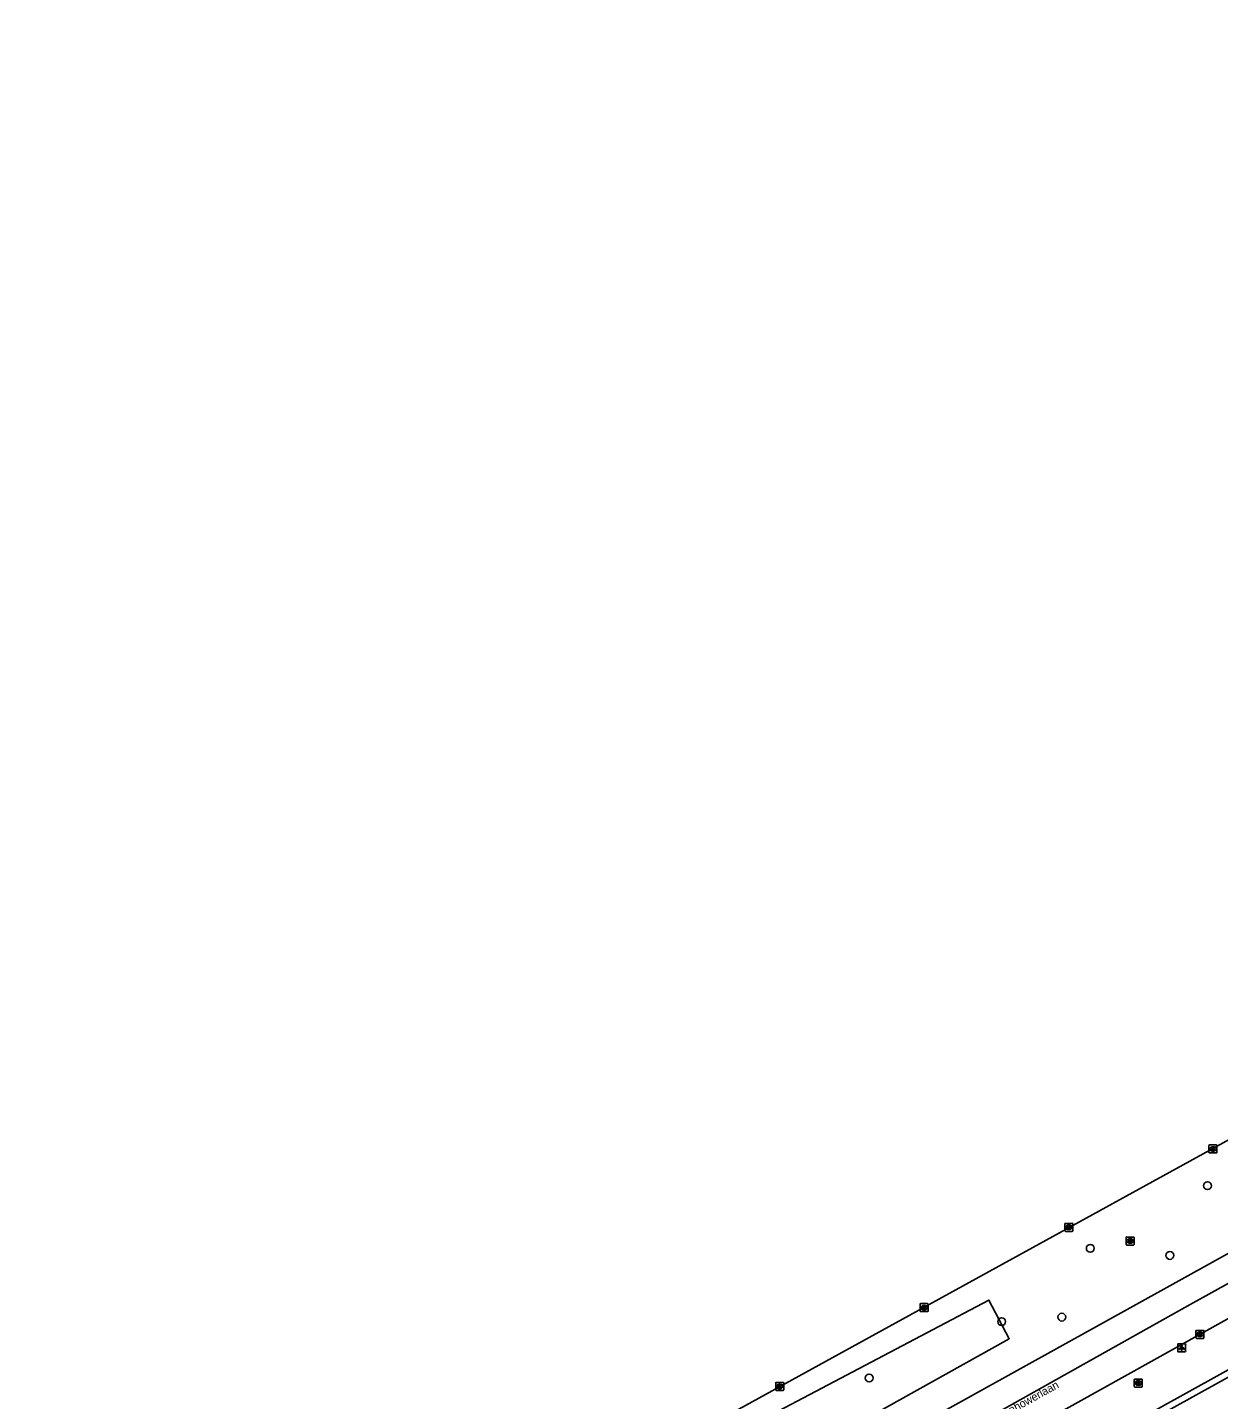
# Model space of a CAD drawing. Extents: x 162880 to 165536, y 384011 to 385179.
# Drawn here: x 163777.7 to 163926.4, y 384798.8 to 384970.2 of the extents above; entities that cross this region are included whole.
import ezdxf

# ---------------------------------------------------------------- set-up
doc = ezdxf.new("R2010")
doc.units = 0
for name, color, linetype in [('IMGEO_Berm_groen', 7, 'Continuous'), ('IMGEO_Boom', 7, 'Continuous'), ('IMGEO_Kolk', 7, 'Continuous'), ('IMGEO_Lichtpunt', 7, 'Continuous'), ('IMGEO_Muur', 7, 'Continuous'), ('IMGEO_Openbare_ruimte_label', 7, 'Continuous'), ('IMGEO_Rijbaan_regionaal_gesloten', 7, 'Continuous'), ('IMGEO_Rioolput', 7, 'Continuous')]:
    doc.layers.add(name, color=color, linetype=linetype)

msp = doc.modelspace()

# ---------------------------------------------------------------- linework, layer by layer
at = {"layer": 'IMGEO_Berm_groen'}
msp.add_lwpolyline([(163756.98, 384726.11), (163795.35, 384750), (163807.43, 384757.52), (163823.36, 384769.46), (163825.98, 384771.1), (163849.06, 384785.53), (163897.73, 384811.19), (163900.26, 384806.35), (163829.14, 384766.63), (163814.86, 384755.99), (163757.65, 384724.21)], dxfattribs=at)
at = {"layer": 'IMGEO_Boom'}
for centre in [(163925.02, 384825.47), (163910.38, 384817.65), (163920.32, 384816.76), (163906.83, 384809.05), (163899.31, 384808.49), (163882.77, 384801.44)]:
    msp.add_circle(centre, 0.489, dxfattribs=at)
at = {"layer": 'IMGEO_Kolk'}
for p, q in [((163925.2, 384829.63), (163925.2, 384830.49)), ((163925.28, 384830.56), (163926.13, 384830.56)), ((163925.69, 384830.34), (163925.71, 384830.34)), ((163926.2, 384830.49), (163926.2, 384829.63)), ((163926.13, 384829.56), (163925.28, 384829.56)), ((163925.71, 384829.78), (163925.69, 384829.78)), ((163907.21, 384819.84), (163907.21, 384820.7)), ((163907.28, 384820.77), (163908.13, 384820.77)), ((163908.13, 384819.77), (163907.28, 384819.77)), ((163907.72, 384819.99), (163907.69, 384819.99)), ((163907.7, 384820.55), (163907.72, 384820.55)), ((163908.21, 384820.7), (163908.21, 384819.84)), ((163889.14, 384809.82), (163889.14, 384810.67)), ((163889.21, 384810.74), (163890.06, 384810.74)), ((163890.06, 384809.74), (163889.21, 384809.74)), ((163889.62, 384810.52), (163889.65, 384810.52)), ((163889.65, 384809.96), (163889.62, 384809.96)), ((163890.14, 384810.67), (163890.14, 384809.82)), ((163923.57, 384806.47), (163923.57, 384807.33)), ((163923.65, 384807.4), (163924.5, 384807.4)), ((163924.5, 384806.4), (163923.65, 384806.4)), ((163924.06, 384807.18), (163924.08, 384807.18)), ((163924.08, 384806.62), (163924.06, 384806.62)), ((163924.57, 384807.33), (163924.57, 384806.47)), ((163871.17, 384800.88), (163872.02, 384800.88)), ((163871.1, 384799.96), (163871.1, 384800.81)), ((163872.02, 384799.88), (163871.17, 384799.88)), ((163871.58, 384800.66), (163871.61, 384800.66)), ((163871.61, 384800.1), (163871.58, 384800.1)), ((163872.1, 384800.81), (163872.1, 384799.96))]:
    msp.add_line(p, q, dxfattribs=at)
for points in [[(163925.2, 384829.63), (163925.2, 384830.49)], [(163925.28, 384830.56), (163926.13, 384830.56)], [(163925.52, 384830.26), (163925.65, 384830.26), (163925.65, 384830.11), (163925.77, 384830.26), (163925.94, 384830.26), (163925.79, 384830.11), (163925.95, 384829.86), (163925.79, 384829.86), (163925.71, 384830.03), (163925.65, 384829.96), (163925.65, 384829.86), (163925.52, 384829.86), (163925.52, 384830.26)], [(163926.2, 384830.49), (163926.2, 384829.63)], [(163926.13, 384829.56), (163925.28, 384829.56)], [(163907.21, 384819.84), (163907.21, 384820.7)], [(163907.28, 384820.77), (163908.13, 384820.77)], [(163908.13, 384819.77), (163907.28, 384819.77)], [(163907.53, 384820.47), (163907.65, 384820.47), (163907.65, 384820.32), (163907.78, 384820.47), (163907.95, 384820.47), (163907.8, 384820.32), (163907.95, 384820.07), (163907.8, 384820.07), (163907.72, 384820.24), (163907.65, 384820.17), (163907.65, 384820.07), (163907.53, 384820.07), (163907.53, 384820.47)], [(163908.21, 384820.7), (163908.21, 384819.84)], [(163889.14, 384809.82), (163889.14, 384810.67)], [(163889.21, 384810.74), (163890.06, 384810.74)], [(163890.06, 384809.74), (163889.21, 384809.74)], [(163889.46, 384810.44), (163889.58, 384810.44), (163889.58, 384810.29), (163889.71, 384810.44), (163889.87, 384810.44), (163889.73, 384810.29), (163889.88, 384810.04), (163889.73, 384810.04), (163889.64, 384810.21), (163889.58, 384810.14), (163889.58, 384810.04), (163889.46, 384810.04), (163889.46, 384810.44)], [(163890.14, 384810.67), (163890.14, 384809.82)], [(163923.57, 384806.47), (163923.57, 384807.33)], [(163923.65, 384807.4), (163924.5, 384807.4)], [(163924.5, 384806.4), (163923.65, 384806.4)], [(163923.89, 384807.1), (163924.02, 384807.1), (163924.02, 384806.95), (163924.14, 384807.1), (163924.31, 384807.1), (163924.16, 384806.95), (163924.32, 384806.7), (163924.16, 384806.7), (163924.08, 384806.87), (163924.02, 384806.8), (163924.02, 384806.7), (163923.89, 384806.7), (163923.89, 384807.1)], [(163924.57, 384807.33), (163924.57, 384806.47)], [(163871.17, 384800.88), (163872.02, 384800.88)], [(163871.1, 384799.96), (163871.1, 384800.81)], [(163872.02, 384799.88), (163871.17, 384799.88)], [(163871.42, 384800.58), (163871.54, 384800.58), (163871.54, 384800.43), (163871.67, 384800.58), (163871.83, 384800.58), (163871.69, 384800.43), (163871.84, 384800.18), (163871.69, 384800.18), (163871.6, 384800.35), (163871.54, 384800.28), (163871.54, 384800.18), (163871.42, 384800.18), (163871.42, 384800.58)], [(163872.1, 384800.81), (163872.1, 384799.96)]]:
    msp.add_lwpolyline(points, dxfattribs=at)
for centre, start, end in [((163925.28, 384830.49), 91.552, 178.448), ((163925.28, 384830.49), 91.552, 178.448), ((163926.13, 384830.49), 1.552, 88.448), ((163926.13, 384830.49), 1.552, 88.448), ((163925.28, 384829.64), 181.552, 268.448), ((163925.28, 384829.64), 181.552, 268.448), ((163926.13, 384829.64), 271.552, 358.448), ((163926.13, 384829.64), 271.552, 358.448), ((163907.28, 384820.7), 91.552, 178.448), ((163907.28, 384820.7), 91.552, 178.448), ((163907.28, 384819.85), 181.552, 268.448), ((163907.28, 384819.85), 181.552, 268.448), ((163908.13, 384820.7), 1.552, 88.448), ((163908.13, 384820.7), 1.552, 88.448), ((163908.13, 384819.85), 271.552, 358.448), ((163908.13, 384819.85), 271.552, 358.448), ((163889.21, 384810.67), 91.552, 178.448), ((163889.21, 384810.67), 91.552, 178.448), ((163889.21, 384809.82), 181.552, 268.448), ((163889.21, 384809.82), 181.552, 268.448), ((163890.06, 384810.67), 1.552, 88.448), ((163890.06, 384810.67), 1.552, 88.448), ((163890.06, 384809.82), 271.552, 358.448), ((163890.06, 384809.82), 271.552, 358.448), ((163923.65, 384807.33), 91.552, 178.448), ((163923.65, 384807.33), 91.552, 178.448), ((163923.65, 384806.48), 181.552, 268.448), ((163923.65, 384806.48), 181.552, 268.448), ((163924.5, 384807.33), 1.552, 88.448), ((163924.5, 384807.33), 1.552, 88.448), ((163924.5, 384806.48), 271.552, 358.448), ((163924.5, 384806.48), 271.552, 358.448), ((163871.17, 384800.81), 91.552, 178.448), ((163871.17, 384800.81), 91.552, 178.448), ((163872.02, 384800.81), 1.552, 88.448), ((163872.02, 384800.81), 1.552, 88.448), ((163871.17, 384799.96), 181.552, 268.448), ((163871.17, 384799.96), 181.552, 268.448), ((163872.02, 384799.96), 271.552, 358.448), ((163872.02, 384799.96), 271.552, 358.448)]:
    msp.add_arc(centre, 0.0765, start, end, dxfattribs=at)
for centre, major_axis, ratio, start_param, end_param in [((163925.69, 384830.06), (-0.387, 0.002), 0.722429, 4.712389, 7.853982), ((163925.71, 384830.06), (-0.39, 0.002), 0.717154, 1.570796, 4.712389), ((163907.69, 384820.27), (-0.387, 0.002), 0.722429, 4.712389, 7.853982), ((163907.72, 384820.27), (-0.39, 0.002), 0.717154, 1.570796, 4.712389), ((163889.62, 384810.24), (-0.387, 0.002), 0.722429, 4.712389, 7.853982), ((163889.65, 384810.24), (-0.39, 0.002), 0.717154, 1.570796, 4.712389), ((163924.06, 384806.9), (-0.387, 0.002), 0.722429, 4.712389, 7.853982), ((163924.08, 384806.9), (-0.39, 0.002), 0.717154, 1.570796, 4.712389), ((163871.58, 384800.38), (-0.387, 0.002), 0.722429, 4.712389, 7.853982), ((163871.61, 384800.38), (-0.39, 0.002), 0.717154, 1.570796, 4.712389)]:
    msp.add_ellipse(centre, major_axis=major_axis, ratio=ratio, start_param=start_param, end_param=end_param, dxfattribs=at)
at = {"layer": 'IMGEO_Lichtpunt'}
for p, q in [((163921.3, 384805.63), (163921.3, 384804.82)), ((163921.3, 384805.63), (163921.3, 384804.82)), ((163922.2, 384805.72), (163921.39, 384805.72)), ((163922.2, 384805.72), (163921.39, 384805.72)), ((163921.39, 384804.73), (163922.2, 384804.73)), ((163921.39, 384804.73), (163922.2, 384804.73)), ((163922.29, 384804.82), (163922.29, 384805.63)), ((163922.29, 384804.82), (163922.29, 384805.63))]:
    msp.add_line(p, q, dxfattribs=at)
for points in [[(163921.67, 384805.29), (163921.71, 384805.26), (163921.52, 384805), (163921.48, 384805.03), (163921.67, 384805.29)], [(163921.77, 384805.24), (163921.82, 384805.24), (163921.82, 384804.92), (163921.77, 384804.92), (163921.77, 384805.24)], [(163921.88, 384805.26), (163921.92, 384805.29), (163922.11, 384805.03), (163922.07, 384805), (163921.88, 384805.26)]]:
    msp.add_lwpolyline(points, dxfattribs=at)
msp.add_circle((163921.8, 384805.43), 0.0994, dxfattribs=at)
for centre, start, end in [((163921.39, 384805.63), 90, 180), ((163921.39, 384805.63), 90, 180), ((163921.39, 384804.82), 180, 270), ((163921.39, 384804.82), 180, 270), ((163922.2, 384805.63), 0, 90), ((163922.2, 384805.63), 0, 90), ((163922.2, 384804.82), 270, 0), ((163922.2, 384804.82), 270, 360)]:
    msp.add_arc(centre, 0.0946, start, end, dxfattribs=at)
at = {"layer": 'IMGEO_Muur'}
for points in [[(164200.61, 384942.09), (164200.46, 384942.42), (164096.89, 384894.56), (164097.59, 384893.08), (164094.69, 384891.71), (164094, 384893.2), (164090.38, 384891.43), (164028.57, 384858.62), (164029.32, 384857.21), (164003.03, 384843.38), (164002.67, 384844.11), (163992.86, 384838.66), (163904.35, 384789.56), (163905.17, 384788.16), (163898.84, 384784.62), (163898.05, 384786.03), (163851.73, 384760.24), (163852.53, 384758.82), (163848.3, 384756.51), (163847.52, 384757.91), (163830.64, 384748.49)], [(163993.29, 384837.97), (163905.47, 384789.25), (163906.28, 384787.85), (163898.53, 384783.52), (163897.74, 384784.93), (163852.83, 384759.93), (163853.63, 384758.5), (163847.99, 384755.41), (163847.21, 384756.8), (163831.62, 384748.12), (163832.96, 384744.27)]]:
    msp.add_lwpolyline(points, dxfattribs=at)
at = {"layer": 'IMGEO_Rijbaan_regionaal_gesloten'}
for points in [[(163835.79, 384780.31), (163853.53, 384790.43), (163965.35, 384851.94), (163979.89, 384859.86), (163992.46, 384866.71), (164000, 384871.06), (164028.43, 384886.32), (164076.71, 384911.01), (164118.06, 384931.02), (164146.56, 384944.41), (164192.18, 384964.92), (164201.66, 384969.03), (164204.45, 384970.2)], [(163758.78, 384722.12), (163808.01, 384750), (163831.5, 384763.29), (163866.5, 384783.09), (163871.53, 384785.88), (163986.2, 384849.54), (164000, 384857.21), (164034.37, 384875.79), (164036.88, 384877.14), (164052.2, 384885.03), (164067.56, 384892.57), (164106.58, 384912.17), (164139.84, 384928.01), (164149.3, 384932.39), (164167.62, 384940.87), (164194.28, 384952.4), (164204.95, 384957.3), (164210.03, 384959.45)], [(163746.45, 384711.08), (163775.99, 384727.91), (163831.88, 384759.57), (163922.86, 384810.62), (163989.54, 384847.58), (164018.49, 384863.38), (164049.69, 384879.82), (164089.82, 384900.11), (164135.97, 384922.35), (164180.5, 384942.7), (164211.62, 384956.32)], [(163802.21, 384738.59), (163806.7, 384741.14), (163829.12, 384753.85), (163852.3, 384766.88), (163989.86, 384843.56), (164000, 384849.21), (164050.32, 384876.05), (164099.06, 384900.61), (164120.67, 384911.24), (164144.65, 384922.33), (164153.89, 384926.74), (164175, 384936.26), (164201.36, 384947.89), (164213.33, 384952.94)]]:
    msp.add_lwpolyline(points, dxfattribs=at)
at = {"layer": 'IMGEO_Rioolput'}
for p, q in [((163914.86, 384818.14), (163914.86, 384818.99)), ((163914.93, 384819.06), (163915.78, 384819.06)), ((163915.78, 384818.06), (163914.93, 384818.06)), ((163915.37, 384818.28), (163915.34, 384818.28)), ((163915.35, 384818.84), (163915.37, 384818.84)), ((163915.86, 384818.99), (163915.86, 384818.14)), ((163915.87, 384800.39), (163915.87, 384801.24)), ((163915.94, 384801.31), (163916.79, 384801.31)), ((163916.35, 384801.09), (163916.38, 384801.09)), ((163916.87, 384801.24), (163916.87, 384800.39)), ((163916.79, 384800.31), (163915.94, 384800.31)), ((163916.38, 384800.53), (163916.35, 384800.53))]:
    msp.add_line(p, q, dxfattribs=at)
for points in [[(163914.86, 384818.14), (163914.86, 384818.99)], [(163914.93, 384819.06), (163915.78, 384819.06)], [(163915.78, 384818.06), (163914.93, 384818.06)], [(163915.45, 384818.76), (163915.19, 384818.76), (163915.19, 384818.36)], [(163915.19, 384818.36), (163915.32, 384818.36), (163915.32, 384818.53), (163915.33, 384818.53)], [(163915.37, 384818.68), (163915.32, 384818.68), (163915.32, 384818.6)], [(163915.32, 384818.6), (163915.37, 384818.6)], [(163915.38, 384818.5), (163915.45, 384818.36), (163915.59, 384818.36), (163915.52, 384818.49)], [(163915.86, 384818.99), (163915.86, 384818.14)], [(163915.87, 384800.39), (163915.87, 384801.24)], [(163915.94, 384801.31), (163916.79, 384801.31)], [(163916.46, 384801.01), (163916.2, 384801.01), (163916.2, 384800.61)], [(163916.38, 384800.93), (163916.33, 384800.93), (163916.33, 384800.85)], [(163916.33, 384800.85), (163916.38, 384800.85)], [(163916.87, 384801.24), (163916.87, 384800.39)], [(163916.79, 384800.31), (163915.94, 384800.31)], [(163916.2, 384800.61), (163916.33, 384800.61), (163916.33, 384800.78), (163916.34, 384800.78)], [(163916.38, 384800.75), (163916.46, 384800.61), (163916.6, 384800.61), (163916.53, 384800.74)]]:
    msp.add_lwpolyline(points, dxfattribs=at)
for centre, radius, start, end in [((163914.93, 384818.99), 0.0765, 91.552, 178.448), ((163914.93, 384818.99), 0.0765, 91.552, 178.448), ((163914.93, 384818.14), 0.0765, 181.552, 268.448), ((163914.93, 384818.14), 0.0765, 181.552, 268.448), ((163915.33, 384818.47), 0.0533, 26.0293, 88.6989), ((163915.38, 384818.59), 0.0964, 77.0061, 93.1865), ((163915.35, 384818.79), 0.19, 274.7715, 282.9687), ((163915.39, 384818.64), 0.0378, 276.6634, 79.6772), ((163915.45, 384818.65), 0.109, 350.3612, 89.416), ((163915.44, 384818.65), 0.112, 277.5842, 350.9817), ((163915.43, 384818.44), 0.108, 29.5134, 73.7905), ((163915.78, 384818.99), 0.0765, 1.552, 88.448), ((163915.78, 384818.99), 0.0765, 1.552, 88.448), ((163915.78, 384818.14), 0.0765, 271.552, 358.448), ((163915.78, 384818.14), 0.0765, 271.552, 358.448), ((163915.94, 384801.24), 0.0765, 91.552, 178.448), ((163915.94, 384801.24), 0.0765, 91.552, 178.448), ((163916.39, 384800.84), 0.0964, 77.0061, 93.1865), ((163916.36, 384801.04), 0.19, 274.7715, 282.9687), ((163916.4, 384800.89), 0.0378, 276.6634, 79.6772), ((163916.45, 384800.9), 0.109, 350.3612, 89.416), ((163916.45, 384800.9), 0.112, 277.5842, 350.9817), ((163916.79, 384801.24), 0.0765, 1.552, 88.448), ((163916.79, 384801.24), 0.0765, 1.552, 88.448), ((163915.94, 384800.39), 0.0765, 181.552, 268.448), ((163915.94, 384800.39), 0.0765, 181.552, 268.448), ((163916.34, 384800.72), 0.0533, 26.0293, 88.6989), ((163916.44, 384800.69), 0.108, 29.5134, 73.7905), ((163916.79, 384800.39), 0.0765, 271.552, 358.448), ((163916.79, 384800.39), 0.0765, 271.552, 358.448)]:
    msp.add_arc(centre, radius, start, end, dxfattribs=at)
for centre, major_axis, ratio, start_param, end_param in [((163915.34, 384818.56), (-0.387, 0.002), 0.722429, 4.712389, 7.853982), ((163915.37, 384818.56), (-0.39, 0.002), 0.717154, 1.570796, 4.712389), ((163916.35, 384800.81), (-0.387, 0.002), 0.722429, 4.712389, 7.853982), ((163916.38, 384800.81), (-0.39, 0.002), 0.717154, 1.570796, 4.712389)]:
    msp.add_ellipse(centre, major_axis=major_axis, ratio=ratio, start_param=start_param, end_param=end_param, dxfattribs=at)

# ---------------------------------------------------------------- texts
at = {"layer": 'IMGEO_Openbare_ruimte_label'}
msp.add_text('Eisenhowerlaan', height=1, rotation=29.0268, dxfattribs=at).set_placement((163898.24, 384795.67))

doc.saveas('drawing.dxf')
